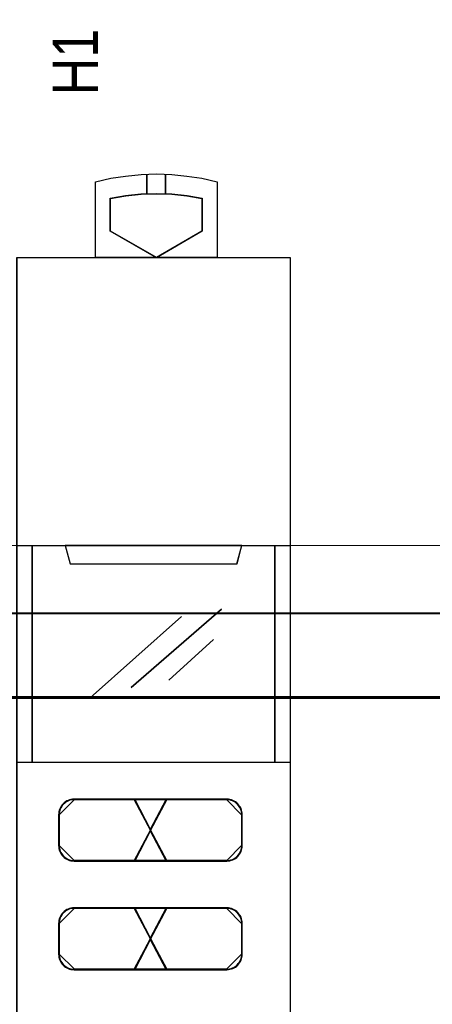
# Model space of a CAD drawing. Header units: millimetres. Extents: x -1290 to 1795, y -4192 to -1311.
# Tile 980 of 1056: x 1494.95 to 1500.38, y -2165.86 to -2152.88. Entities that reach past the tile are written whole.
import ezdxf

# ---------------------------------------------------------------- set-up
doc = ezdxf.new("R2010")
doc.units = ezdxf.units.MM
doc.layers.add('30', color=7, linetype='Continuous')
doc.layers.add('45', color=7, linetype='Continuous')
doc.layers.add('Aparatura', color=7, linetype='Continuous', lineweight=13)
doc.styles.get("Standard").update_dxf_attribs({"font": 'ARIALN.TTF', "width": 0.8})

# ---------------------------------------------------------------- blocks, each defined once
blk = doc.blocks.new('*U258')
at = {"layer": '30', "color": 7}
for points in [[(117.158256, -107.145019), (548.842747, -107.145019), (117.158256, -107.145019)], [(548.842747, -107.145019), (117.158256, -107.145019), (117.158256, -109.709902), (117.158256, -111.187498), (117.158256, -112.74873), (548.842747, -112.74873), (548.842747, -111.187498), (548.842747, -109.709902), (548.842747, -107.145019)], [(117.158256, -112.660752), (548.842747, -112.660752), (117.158256, -112.660752)], [(548.842747, -112.660752), (117.158256, -112.660752), (117.158256, -114.175659), (117.158256, -135.246649), (117.158256, -136.761557), (548.842747, -136.761557), (548.842747, -135.246649), (548.842747, -114.175659), (548.842747, -112.660752)]]:
    blk.add_lwpolyline(points, close=True, dxfattribs=at)
at = {"layer": '30', "color": 59}
blk.add_lwpolyline([(548.79978, -107.188111), (117.201224, -107.188111), (117.201224, -109.713547), (117.201224, -111.168417), (117.201224, -112.705639), (548.79978, -112.705639), (548.79978, -111.168417), (548.79978, -109.713547), (548.79978, -107.188111)], close=True, dxfattribs=at)
blk = doc.blocks.new('*U263')
at = {"layer": '45', "color": 7}
for points in [[(455.586995, -83.692384), (455.586995, -78.694755), (455.586995, -78.694755), (456.580255, -78.472379), (457.555986, -78.320226), (458.578459, -78.220741), (459.589246, -78.185629), (460.600033, -78.220741), (461.599135, -78.320226), (462.592395, -78.472379), (463.591497, -78.694755), (463.591497, -78.694755), (463.591497, -83.692384), (455.586995, -83.692384)], [(458.970692, -79.516084), (458.970692, -78.203584), (458.970692, -79.516084)], [(460.184526, -79.516084), (460.184526, -78.203584), (460.184526, -79.516084)], [(460.60904, -79.497255), (461.617409, -79.598063), (462.613984, -79.770029), (462.613984, -81.964078), (459.588877, -83.719316), (456.551976, -81.964078), (456.551976, -79.770029), (457.554448, -79.598063), (458.568714, -79.497255), (459.588877, -79.467606), (460.60904, -79.497255)], [(456.57883, -81.959382), (456.57883, -79.79313), (456.57883, -79.79313), (457.572421, -79.623343), (458.5777, -79.523812), (459.588825, -79.494538), (460.599949, -79.523812), (461.599384, -79.623343), (462.58713, -79.79313), (462.58713, -79.79313), (462.58713, -81.959382), (462.58713, -81.959382), (459.588825, -83.692384), (459.588825, -83.692384), (456.57883, -81.959382), (456.57883, -81.959382)], [(450.405822, -83.681611), (468.403865, -83.681611), (468.403865, -83.681611), (468.403865, -166.649213), (468.403865, -166.649213), (450.405822, -166.649213), (450.405822, -166.649213), (450.405822, -83.681611), (450.405822, -83.681611)], [(450.405822, -102.677851), (468.403865, -102.677851), (468.403865, -116.975304), (450.405822, -116.975304), (450.405822, -102.677851)], [(450.411193, -102.681442), (468.398494, -102.681442), (468.398494, -116.971713), (450.411193, -116.971713), (450.411193, -102.681442)], [(453.585422, -102.677851), (453.906615, -103.886213), (453.906615, -103.886213), (464.903072, -103.886213), (464.903072, -103.886213), (465.224265, -102.677851), (453.585422, -102.677851)], [(453.590793, -102.681442), (453.911689, -103.880826), (464.897998, -103.880826), (465.218894, -102.681442), (453.590793, -102.681442)]]:
    blk.add_lwpolyline(points, close=True, dxfattribs=at)
at = {"layer": '45', "color": 59}
blk.add_lwpolyline([(450.411193, -83.686998), (468.398494, -83.686998), (468.398494, -166.643827), (450.411193, -166.643827), (450.411193, -83.686998)], close=True, dxfattribs=at)
at = {"layer": '45', "color": 4}
for points in [[(451.410189, -102.677851), (451.410189, -116.975304), (451.410189, -102.677851)], [(467.388756, -116.975304), (467.388756, -102.677851), (467.388756, -116.975304)]]:
    blk.add_lwpolyline(points, close=True, dxfattribs=at)
at = {"layer": '45', "color": 253}
for points in [[(457.923357, -112.043105), (463.879737, -106.868515), (457.923357, -112.043105)], [(455.228932, -112.727185), (461.237232, -107.353296), (455.228932, -112.727185)], [(460.415477, -111.552937), (463.342643, -108.86689), (460.415477, -111.552937)]]:
    blk.add_lwpolyline(points, close=True, dxfattribs=at)
at = {"layer": '45', "color": 1}
for points in [[(454.166169, -123.473167), (458.163227, -123.473167), (459.230288, -121.438257), (458.163227, -119.397414), (454.166169, -119.397414), (454.065948, -119.403347), (453.965727, -119.415212), (453.871401, -119.438943), (453.777075, -119.474539), (453.688644, -119.516068), (453.606109, -119.569462), (453.523574, -119.628789), (453.446934, -119.694048), (453.387981, -119.771173), (453.329027, -119.848298), (453.270073, -119.937288), (453.228806, -120.026279), (453.193434, -120.121202), (453.169852, -120.216124), (453.158061, -120.31698), (453.152166, -120.417836), (453.152166, -122.452746), (453.158061, -122.553601), (453.169852, -122.654457), (453.193434, -122.74938), (453.228806, -122.844303), (453.270073, -122.933293), (453.329027, -123.022283), (453.387981, -123.099408), (453.446934, -123.176533), (453.523574, -123.241792), (453.606109, -123.301119), (453.688644, -123.354513), (453.777075, -123.396042), (453.871401, -123.431638), (453.965727, -123.455369), (454.065948, -123.467234), (454.166169, -123.473167)], [(458.10955, -119.397414), (459.197741, -121.4712), (460.291945, -119.397414), (458.10955, -119.397414)], [(458.10955, -119.397414), (459.197741, -121.4712), (460.291945, -119.397414), (458.10955, -119.397414)], [(458.10955, -119.397414), (459.197741, -121.4712), (460.291945, -119.397414), (458.10955, -119.397414)], [(459.197741, -121.4712), (460.291945, -119.397414), (458.10955, -119.397414), (459.197741, -121.4712)], [(458.10955, -119.397414), (459.197741, -121.4712), (460.291945, -119.397414), (458.10955, -119.397414)], [(459.165836, -121.438257), (460.239016, -123.473167), (464.231009, -123.473167), (464.331251, -123.467234), (464.431493, -123.455369), (464.531735, -123.425706), (464.626081, -123.396042), (464.720426, -123.348581), (464.802978, -123.301119), (464.879634, -123.241792), (464.950393, -123.176533), (465.009359, -123.105341), (465.068325, -123.022283), (465.127291, -122.939226), (465.168567, -122.850235), (465.203947, -122.755312), (465.227533, -122.66039), (465.245223, -122.559534), (465.251119, -122.452746), (465.251119, -120.417836), (465.245223, -120.311047), (465.227533, -120.210192), (465.203947, -120.115269), (465.168567, -120.020346), (465.127291, -119.931356), (465.068325, -119.848298), (465.009359, -119.765241), (464.950393, -119.694048), (464.879634, -119.628789), (464.802978, -119.569462), (464.720426, -119.522001), (464.626081, -119.474539), (464.531735, -119.444876), (464.431493, -119.415212), (464.331251, -119.403347), (464.231009, -119.397414), (460.239016, -119.397414), (459.165836, -121.438257)], [(454.19413, -119.420756), (454.093445, -119.426695), (453.992761, -119.438575), (453.897999, -119.462334), (453.803237, -119.497972), (453.714398, -119.53955), (453.631481, -119.593007), (453.548565, -119.652405), (453.471571, -119.717741), (453.412345, -119.794958), (453.353119, -119.872174), (453.293892, -119.96127), (453.252434, -120.050366), (453.216898, -120.145401), (453.193208, -120.240437), (453.181363, -120.341412), (453.17544, -120.442387), (454.19413, -119.420756)], [(454.186151, -123.442644), (458.142002, -123.442644), (459.198062, -121.438213), (458.142002, -119.427938), (454.186151, -119.427938), (454.086963, -119.433781), (453.987775, -119.445469), (453.894421, -119.468844), (453.801068, -119.503907), (453.713549, -119.544814), (453.631865, -119.597408), (453.550181, -119.655847), (453.474331, -119.720129), (453.415985, -119.796098), (453.357639, -119.872068), (453.299293, -119.959725), (453.258451, -120.047383), (453.223444, -120.140884), (453.200105, -120.234385), (453.188436, -120.33373), (453.182601, -120.433075), (453.182601, -122.437506), (453.188436, -122.536851), (453.200105, -122.636196), (453.223444, -122.729697), (453.258451, -122.823199), (453.299293, -122.910856), (453.357639, -122.998513), (453.415985, -123.074483), (453.474331, -123.150453), (453.550181, -123.214735), (453.631865, -123.273173), (453.713549, -123.325767), (453.801068, -123.366674), (453.894421, -123.401737), (453.987775, -123.425112), (454.086963, -123.4368), (454.186151, -123.442644)], [(464.218107, -119.420756), (454.178017, -119.420756), (464.218107, -119.420756)], [(458.132824, -119.420756), (460.268671, -123.449826), (458.132824, -119.420756)], [(460.268671, -119.420756), (458.132824, -123.449826), (460.268671, -119.420756)], [(458.141776, -119.427938), (459.19783, -121.438882), (460.259719, -119.427938), (458.141776, -119.427938)], [(458.141776, -119.427938), (459.19783, -121.438882), (460.259719, -119.427938), (458.141776, -119.427938)], [(459.196272, -121.438213), (460.258401, -123.442644), (464.209287, -123.442644), (464.308497, -123.4368), (464.407707, -123.425112), (464.506917, -123.395893), (464.600291, -123.366674), (464.693665, -123.319923), (464.775367, -123.273173), (464.851234, -123.214735), (464.921264, -123.150453), (464.979623, -123.080327), (465.037982, -122.998513), (465.09634, -122.9167), (465.137191, -122.829042), (465.172207, -122.735541), (465.19555, -122.64204), (465.213058, -122.542695), (465.218894, -122.437506), (465.218894, -120.433075), (465.213058, -120.327886), (465.19555, -120.228541), (465.172207, -120.13504), (465.137191, -120.041539), (465.09634, -119.953882), (465.037982, -119.872068), (464.979623, -119.790255), (464.921264, -119.720129), (464.851234, -119.655847), (464.775367, -119.597408), (464.693665, -119.550658), (464.600291, -119.503907), (464.506917, -119.474688), (464.407707, -119.445469), (464.308497, -119.433781), (464.209287, -119.427938), (460.258401, -119.427938), (459.196272, -121.438213)], [(465.227845, -120.442387), (465.221905, -120.335472), (465.204085, -120.234497), (465.180324, -120.139461), (465.144683, -120.044426), (465.103103, -119.95533), (465.043701, -119.872174), (464.9843, -119.789018), (464.924899, -119.717741), (464.853617, -119.652405), (464.776396, -119.593007), (464.693234, -119.54549), (464.598192, -119.497972), (464.50315, -119.468273), (464.402168, -119.438575), (464.301186, -119.426695), (464.200204, -119.420756), (465.227845, -120.442387)], [(453.17544, -120.426228), (453.17544, -122.446149), (453.17544, -120.426228)], [(465.209942, -122.446149), (465.209942, -120.426228), (465.209942, -122.446149)], [(460.291945, -123.473167), (459.197741, -121.406563), (458.10955, -123.473167), (460.291945, -123.473167)], [(460.291945, -123.473167), (459.197741, -121.406563), (458.10955, -123.473167), (460.291945, -123.473167)], [(459.197741, -121.406563), (458.10955, -123.473167), (460.291945, -123.473167), (459.197741, -121.406563)], [(460.291945, -123.473167), (459.197741, -121.406563), (458.10955, -123.473167), (460.291945, -123.473167)], [(459.197741, -121.406563), (458.10955, -123.473167), (460.291945, -123.473167), (459.197741, -121.406563)], [(460.259719, -123.442644), (459.19783, -121.437086), (458.141776, -123.442644), (460.259719, -123.442644)], [(460.259719, -123.442644), (459.19783, -121.437086), (458.141776, -123.442644), (460.259719, -123.442644)], [(459.19783, -121.437086), (458.141776, -123.442644), (460.259719, -123.442644), (459.19783, -121.437086)], [(460.259719, -123.442644), (459.19783, -121.437086), (458.141776, -123.442644), (460.259719, -123.442644)], [(459.19783, -121.437086), (458.141776, -123.442644), (460.259719, -123.442644), (459.19783, -121.437086)], [(453.17544, -122.428194), (453.181363, -122.529169), (453.193208, -122.630145), (453.216898, -122.72518), (453.252434, -122.820216), (453.293892, -122.909311), (453.353119, -122.998407), (453.412345, -123.075623), (453.471571, -123.15284), (453.548565, -123.218177), (453.631481, -123.277574), (453.714398, -123.331031), (453.803237, -123.372609), (453.897999, -123.408248), (453.992761, -123.432007), (454.093445, -123.443886), (454.19413, -123.449826), (453.17544, -122.428194)], [(464.200204, -123.449826), (464.301186, -123.443886), (464.402168, -123.432007), (464.50315, -123.402308), (464.598192, -123.372609), (464.693234, -123.325092), (464.776396, -123.277574), (464.853617, -123.218177), (464.924899, -123.15284), (464.9843, -123.081563), (465.043701, -122.998407), (465.103103, -122.915251), (465.144683, -122.826155), (465.180324, -122.73112), (465.204085, -122.636084), (465.221905, -122.535109), (465.227845, -122.428194), (464.200204, -123.449826)], [(464.218107, -123.433666), (454.178017, -123.433666), (464.218107, -123.433666)], [(458.142002, -126.59013), (454.186151, -126.59013), (454.086963, -126.595974), (453.987775, -126.607662), (453.894421, -126.631037), (453.801068, -126.6661), (453.713549, -126.707007), (453.631865, -126.759601), (453.550181, -126.818039), (453.474331, -126.882321), (453.415985, -126.958291), (453.357639, -127.034261), (453.299293, -127.121918), (453.258451, -127.209576), (453.223444, -127.303077), (453.200105, -127.396578), (453.188436, -127.495923), (453.182601, -127.595268), (453.182601, -129.599699), (453.188436, -129.699044), (453.200105, -129.798389), (453.223444, -129.89189), (453.258451, -129.985391), (453.299293, -130.073049), (453.357639, -130.154862), (453.415985, -130.236676), (453.474331, -130.312645), (453.550181, -130.376927), (453.631865, -130.435366), (453.713549, -130.48796), (453.801068, -130.528867), (453.894421, -130.56393), (453.987775, -130.587305), (454.086963, -130.598993), (454.186151, -130.604837), (458.142002, -130.604837), (459.198062, -128.594562), (458.142002, -126.59013)], [(458.141776, -126.59013), (459.19783, -128.595688), (460.259719, -126.59013), (458.141776, -126.59013)]]:
    blk.add_lwpolyline(points, close=True, dxfattribs=at)
at = {"layer": '45', "color": 2}
for points in [[(458.141776, -119.427938), (459.19783, -121.438882), (460.259719, -119.427938), (458.141776, -119.427938)], [(458.141776, -119.427938), (459.19783, -121.438882), (460.259719, -119.427938), (458.141776, -119.427938)], [(458.163227, -126.559607), (454.166169, -126.559607), (454.065948, -126.56554), (453.965727, -126.577405), (453.871401, -126.601136), (453.777075, -126.636732), (453.688644, -126.678261), (453.606109, -126.731655), (453.523574, -126.790982), (453.446934, -126.856241), (453.387981, -126.933366), (453.329027, -127.010491), (453.270073, -127.099481), (453.228806, -127.188471), (453.193434, -127.283394), (453.169852, -127.378317), (453.158061, -127.479173), (453.152166, -127.580028), (453.152166, -129.614938), (453.158061, -129.715794), (453.169852, -129.81665), (453.193434, -129.911573), (453.228806, -130.006495), (453.270073, -130.095486), (453.329027, -130.178543), (453.387981, -130.261601), (453.446934, -130.338726), (453.523574, -130.403985), (453.606109, -130.463312), (453.688644, -130.516706), (453.777075, -130.558235), (453.871401, -130.593831), (453.965727, -130.617562), (454.065948, -130.629427), (454.166169, -130.63536), (458.163227, -130.63536), (459.230288, -128.594517), (458.163227, -126.559607)], [(454.19413, -126.582948), (454.093445, -126.588888), (453.992761, -126.600768), (453.897999, -126.624526), (453.803237, -126.660165), (453.714398, -126.701743), (453.631481, -126.7552), (453.548565, -126.814597), (453.471571, -126.879934), (453.412345, -126.957151), (453.353119, -127.034367), (453.293892, -127.123463), (453.252434, -127.212558), (453.216898, -127.307594), (453.193208, -127.402629), (453.181363, -127.503605), (453.17544, -127.60458), (454.19413, -126.582948)], [(464.218107, -126.582948), (454.178017, -126.582948), (464.218107, -126.582948)], [(458.10955, -126.559607), (459.197741, -128.626211), (460.291945, -126.559607), (458.10955, -126.559607)], [(458.10955, -126.559607), (459.197741, -128.626211), (460.291945, -126.559607), (458.10955, -126.559607)], [(458.10955, -126.559607), (459.197741, -128.626211), (460.291945, -126.559607), (458.10955, -126.559607)], [(458.10955, -126.559607), (459.197741, -128.626211), (460.291945, -126.559607), (458.10955, -126.559607)], [(458.132824, -126.582948), (460.268671, -130.612018), (458.132824, -126.582948)], [(460.268671, -126.582948), (458.132824, -130.612018), (460.268671, -126.582948)], [(458.141776, -126.59013), (459.19783, -128.595688), (460.259719, -126.59013), (458.141776, -126.59013)], [(460.239016, -126.559607), (459.165836, -128.594517), (460.239016, -130.63536), (464.231009, -130.63536), (464.331251, -130.629427), (464.431493, -130.611629), (464.531735, -130.587898), (464.626081, -130.552302), (464.720426, -130.510773), (464.802978, -130.463312), (464.879634, -130.403985), (464.950393, -130.338726), (465.009359, -130.261601), (465.068325, -130.184476), (465.127291, -130.101418), (465.168567, -130.012428), (465.203947, -129.917505), (465.227533, -129.822582), (465.245223, -129.721727), (465.251119, -129.614938), (465.251119, -127.580028), (465.245223, -127.47324), (465.227533, -127.372385), (465.203947, -127.277462), (465.168567, -127.182539), (465.127291, -127.093548), (465.068325, -127.010491), (465.009359, -126.927433), (464.950393, -126.856241), (464.879634, -126.790982), (464.802978, -126.731655), (464.720426, -126.684193), (464.626081, -126.636732), (464.531735, -126.607069), (464.431493, -126.577405), (464.331251, -126.56554), (464.231009, -126.559607), (460.239016, -126.559607)], [(460.258401, -126.59013), (459.196272, -128.594562), (460.258401, -130.604837), (464.209287, -130.604837), (464.308497, -130.598993), (464.407707, -130.581461), (464.506917, -130.558086), (464.600291, -130.523023), (464.693665, -130.482116), (464.775367, -130.435366), (464.851234, -130.376927), (464.921264, -130.312645), (464.979623, -130.236676), (465.037982, -130.160706), (465.09634, -130.078892), (465.137191, -129.991235), (465.172207, -129.897734), (465.19555, -129.804233), (465.213058, -129.704888), (465.218894, -129.599699), (465.218894, -127.595268), (465.213058, -127.490079), (465.19555, -127.390734), (465.172207, -127.297233), (465.137191, -127.203732), (465.09634, -127.116074), (465.037982, -127.034261), (464.979623, -126.952447), (464.921264, -126.882321), (464.851234, -126.818039), (464.775367, -126.759601), (464.693665, -126.712851), (464.600291, -126.6661), (464.506917, -126.636881), (464.407707, -126.607662), (464.308497, -126.595974), (464.209287, -126.59013), (460.258401, -126.59013)], [(465.227845, -127.60458), (465.221905, -127.497665), (465.204085, -127.39669), (465.180324, -127.301654), (465.144683, -127.206619), (465.103103, -127.117523), (465.043701, -127.034367), (464.9843, -126.951211), (464.924899, -126.879934), (464.853617, -126.814597), (464.776396, -126.7552), (464.693234, -126.707682), (464.598192, -126.660165), (464.50315, -126.630466), (464.402168, -126.600768), (464.301186, -126.588888), (464.200204, -126.582948), (465.227845, -127.60458)], [(453.17544, -127.586625), (453.17544, -129.606546), (453.17544, -127.586625)], [(465.209942, -129.606546), (465.209942, -127.586625), (465.209942, -129.606546)], [(460.291945, -130.63536), (459.197741, -128.561574), (458.10955, -130.63536), (460.291945, -130.63536)], [(460.291945, -130.63536), (459.197741, -128.561574), (458.10955, -130.63536), (460.291945, -130.63536)], [(459.197741, -128.561574), (458.10955, -130.63536), (460.291945, -130.63536), (459.197741, -128.561574)], [(459.197741, -128.561574), (458.10955, -130.63536), (460.291945, -130.63536), (459.197741, -128.561574)], [(460.259719, -130.604837), (459.19783, -128.593892), (458.141776, -130.604837), (460.259719, -130.604837)], [(460.259719, -130.604837), (459.19783, -128.593892), (458.141776, -130.604837), (460.259719, -130.604837)], [(459.19783, -128.593892), (458.141776, -130.604837), (460.259719, -130.604837), (459.19783, -128.593892)], [(459.19783, -128.593892), (458.141776, -130.604837), (460.259719, -130.604837), (459.19783, -128.593892)], [(453.17544, -129.590387), (453.181363, -129.691362), (453.193208, -129.792337), (453.216898, -129.887373), (453.252434, -129.982408), (453.293892, -130.071504), (453.353119, -130.15466), (453.412345, -130.237816), (453.471571, -130.315033), (453.548565, -130.380369), (453.631481, -130.439767), (453.714398, -130.493224), (453.803237, -130.534802), (453.897999, -130.57044), (453.992761, -130.594199), (454.093445, -130.606079), (454.19413, -130.612018), (453.17544, -129.590387)], [(464.200204, -130.612018), (464.301186, -130.606079), (464.402168, -130.58826), (464.50315, -130.564501), (464.598192, -130.528862), (464.693234, -130.487284), (464.776396, -130.439767), (464.853617, -130.380369), (464.924899, -130.315033), (464.9843, -130.237816), (465.043701, -130.1606), (465.103103, -130.077444), (465.144683, -129.988348), (465.180324, -129.893313), (465.204085, -129.798277), (465.221905, -129.697302), (465.227845, -129.590387), (464.200204, -130.612018)], [(464.218107, -130.595859), (454.178017, -130.595859), (464.218107, -130.595859)]]:
    blk.add_lwpolyline(points, close=True, dxfattribs=at)
at = {"layer": '45', "color": 3}
for points in [[(459.19783, -121.438882), (460.259719, -119.427938), (458.141776, -119.427938), (459.19783, -121.438882)], [(458.141776, -126.59013), (459.19783, -128.595688), (460.259719, -126.59013), (458.141776, -126.59013)], [(458.141776, -126.59013), (459.19783, -128.595688), (460.259719, -126.59013), (458.141776, -126.59013)]]:
    blk.add_lwpolyline(points, close=True, dxfattribs=at)

msp = doc.modelspace()

# ---------------------------------------------------------------- linework, layer by layer
at = {"layer": 'Aparatura', "color": 7, "lineweight": 13}
msp.add_lwpolyline([(1428.343, -2168.804), (1428.343, -2159.808), (1514.689, -2159.808), (1514.689, -2168.804)], dxfattribs=at)
msp.add_lwpolyline([(1514.689, -2168.804), (1428.343, -2168.804), (1428.343, -2159.808), (1514.689, -2159.808), (1514.689, -2168.804)], close=True, dxfattribs=at)

# ---------------------------------------------------------------- block references
ref = msp.add_blockref('*U263', (1404.829, -2139.272), dxfattribs=dict(at, xscale=0.2, yscale=0.2, zscale=0.2))
ref.add_attrib('Oznaczenie', 'H1', (1495.979, -2153.872), dxfattribs={"layer": '0', "height": 0.6, "rotation": 90, "flags": 2})
at = {"layer": 'Aparatura', "color": 7, "lineweight": 13, "xscale": 0.2, "yscale": 0.2, "zscale": 0.2}
msp.add_blockref('*U258', (1404.829, -2139.272), dxfattribs=at)

doc.saveas('drawing.dxf')
